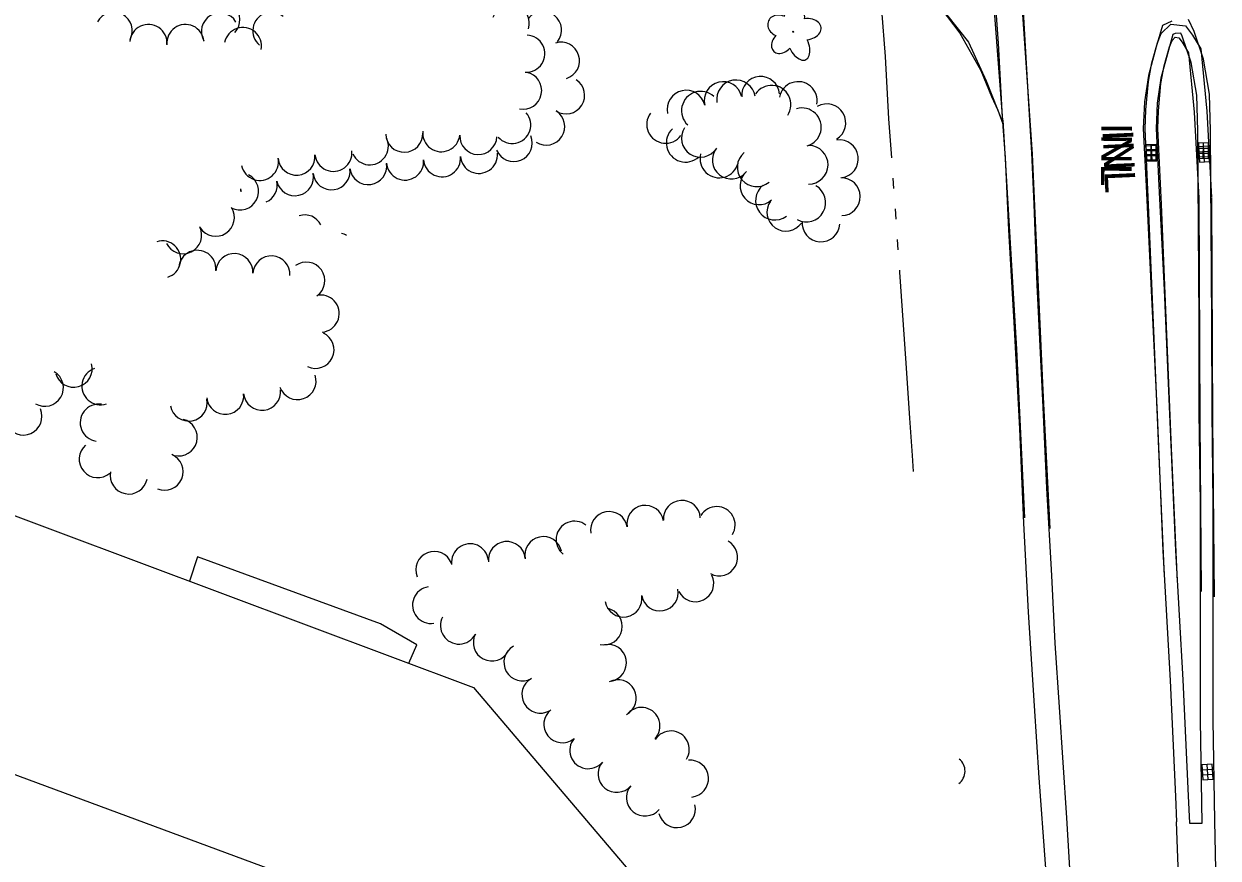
# Model space of a CAD drawing. Extents: x 588843 to 2552415, y 180129 to 269402.
# Drawn here: x 594526.1 to 594760.9, y 184202.5 to 184366.4 of the extents above; entities that cross this region are included whole.
import ezdxf

# ---------------------------------------------------------------- set-up
doc = ezdxf.new("R2010")
doc.units = 0
for name, color, linetype in [('E_BLD', 7, 'Continuous'), ('E_BLD_HvyDash', 7, 'Continuous'), ('E_DRN', 7, 'Continuous'), ('E_DRN_Text', 7, 'Continuous'), ('E_DWY', 7, 'Continuous'), ('E_LAND_TreeLine_P', 7, 'Continuous'), ('E_LAND_Vegetation', 7, 'Continuous'), ('E_RDWY', 7, 'Continuous'), ('E_RDWY_C_and_G', 7, 'Continuous'), ('E_RDWY_Gravel', 7, 'Continuous'), ('E_WTR_P', 7, 'Continuous')]:
    doc.layers.add(name, color=color, linetype=linetype)

# ---------------------------------------------------------------- blocks, each defined once
blk = doc.blocks.new('CULV2')
at = {"layer": 'E_DRN'}
blk.add_arc((19.7, 14.8), 24.6, 216.8699, 323.1301, dxfattribs=at)
blk = doc.blocks.new('INLO')
at = {"layer": 'E_DRN'}
for p, q in [((2, -4), (2, 0)), ((4, -4), (4, 0)), ((6, -2), (0, -2))]:
    blk.add_line(p, q, dxfattribs=at)
blk.add_lwpolyline([(0, -4), (6, -4), (6, 0), (0, 0), (0, -4)], close=True, dxfattribs=at)
blk = doc.blocks.new('INLT_57')
at = {"layer": 'E_DRN_Text'}
blk.add_text('INL', height=12, dxfattribs=at).set_placement((-11.03, -6))
blk = doc.blocks.new('INLO_3')
at = {"layer": 'E_DRN'}
for p, q in [((6.6, -13.1), (6.6, 0)), ((13.1, -13.1), (13.1, 0)), ((19.7, -6.6), (0, -6.6))]:
    blk.add_line(p, q, dxfattribs=at)
blk.add_lwpolyline([(0, -13.1), (19.7, -13.1), (19.7, 0), (0, 0)], close=True, dxfattribs=at)
blk = doc.blocks.new('INLT_35_1')
at = {"layer": 'E_DRN_Text'}
blk.add_text('INL', height=39.37, dxfattribs=at).set_placement((-36.2, -19.7))
blk = doc.blocks.new('DTRE_4')
at = {"layer": 'E_LAND_Vegetation'}
blk.add_circle((-0.6, 0), 0.601, dxfattribs=at)
for centre, major_axis, ratio in [((-6.1, 17.5), (4.5, -16.3), 0.782863), ((13.3, 9), (-17.3, -9.6), 0.691916), ((-19.3, 0.5), (16.2, -0.4), 0.832022), ((-8.2, -17.2), (5.9, 15.9), 0.716896), ((11.6, -12.2), (-16.4, 15), 0.560249)]:
    blk.add_ellipse(centre, major_axis=major_axis, ratio=ratio, start_param=1.570796, end_param=4.712389, dxfattribs=at)

msp = doc.modelspace()

# ---------------------------------------------------------------- linework, layer by layer
at = {"layer": 'E_BLD'}
msp.add_lwpolyline([(594420.1, 184278.97), (594499.27, 184279.14), (594614.5, 184236), (594658.94, 184183.75), (594623.49, 184153.78), (594588.64, 184195.04), (594495.27, 184229.58), (594420.94, 184229.53)], dxfattribs=at)
at = {"layer": 'E_BLD_HvyDash'}
msp.add_lwpolyline([(594601.78, 184240.76), (594603.37, 184244.37), (594596.24, 184248.49), (594560.24, 184261.69), (594558.67, 184256.91)], dxfattribs=at)
at = {"layer": 'E_DWY'}
for points in [[(594705.15, 184371.22), (594710.13, 184364.63), (594714.27, 184357.25), (594716.31, 184352.18), (594717.59, 184349.5), (594718.6, 184346.81)], [(594705.49, 184370.81), (594711.81, 184362.85), (594715.26, 184355.21), (594718.62, 184346.79)]]:
    msp.add_lwpolyline(points, dxfattribs=at)
at = {"layer": 'E_LAND_TreeLine_P'}
for centre, radius, start, end in [((594564.92, 184367.26), 3.65, 316.133, 136.133), ((594621.8, 184366.58), 3.65, 342.4708, 162.4708), ((594543.76, 184365.1), 3.65, 331.7689, 151.7689), ((594564.65, 184364.95), 3.65, 30.4425, 210.4425), ((594574.75, 184365.08), 3.65, 50.4008, 230.4008), ((594628.15, 184365.23), 3.65, 321.0664, 141.0664), ((594550.59, 184362.68), 3.65, 355.7817, 175.7817), ((594557.86, 184362.67), 3.65, 5.3264, 185.3264), ((594569.16, 184362.08), 3.65, 349.2247, 169.2247), ((594624.87, 184360.58), 3.65, 267.0492, 87.0492), ((594631.68, 184359.19), 3.65, 287.4187, 107.4187), ((594624.25, 184353.33), 3.65, 258.4608, 78.4608), ((594632.7, 184352.39), 3.65, 237.4429, 57.4429), ((594666.11, 184351.61), 3.79, 9.1138, 189.1138), ((594670.95, 184352.36), 3.73, 4.5335, 184.5335), ((594656.31, 184349.66), 3.73, 12.5538, 192.5538), ((594659.18, 184349.38), 3.79, 47.4652, 227.4652), ((594663.58, 184351.34), 3.73, 13.6215, 193.6215), ((594673.11, 184350.57), 3.79, 326.4767, 146.4767), ((594678.32, 184351.35), 3.73, 348.9898, 168.9898), ((594683.96, 184346.98), 3.73, 300.3428, 120.3428), ((594622.12, 184346.57), 3.65, 221.0284, 41.0284), ((594628.78, 184346.24), 3.65, 237.4429, 57.4429), ((594652.28, 184346.69), 3.73, 143.4962, 323.4962), ((594679.08, 184346.12), 3.79, 286.0356, 106.0356), ((594659.11, 184343.98), 3.73, 147.3123, 327.3123), ((594594.11, 184342.38), 3.65, 204.39, 24.39), ((594600.88, 184344.86), 3.65, 181.7142, 1.7142), ((594608.17, 184344.95), 3.65, 174.2035, 354.2035), ((594615.45, 184344.4), 3.65, 177.7177, 357.7177), ((594622.41, 184343.01), 3.65, 202.3977, 22.3977), ((594656.21, 184343.05), 3.79, 132.7665, 312.7665), ((594686.43, 184339.91), 3.73, 277.515, 97.515), ((594586.96, 184341.09), 3.65, 186.1991, 6.1991), ((594665.19, 184339.67), 3.73, 141.0218, 321.0218), ((594680.41, 184338.74), 3.79, 269.1313, 89.1313), ((594572.49, 184339.32), 3.65, 191.539, 11.539), ((594579.7, 184340.35), 3.65, 185.53, 5.53), ((594593.8, 184338.49), 3.65, 187.9927, 7.9927), ((594601.04, 184339.38), 3.65, 185.1549, 5.1549), ((594608.3, 184340.03), 3.65, 185.1549, 5.1549), ((594615.56, 184340.69), 3.65, 185.1549, 5.1549), ((594662.82, 184339.97), 3.79, 166.3835, 346.3835), ((594670.15, 184338.24), 3.79, 130.3402, 310.3402), ((594568.58, 184333.53), 3.65, 242.0823, 62.0823), ((594579.39, 184336.31), 3.65, 192.28, 12.28), ((594586.58, 184337.47), 3.65, 187.9927, 7.9927), ((594670.64, 184334.63), 3.73, 131.3108, 311.3108), ((594572.26, 184334.76), 3.65, 294.0526, 12.28), ((594673.73, 184331.69), 3.79, 127.1603, 307.1603), ((594679.96, 184331.3), 3.79, 241.0356, 61.0356), ((594686.81, 184332.47), 3.73, 271.196, 91.196), ((594572.26, 184334.76), 3.65, 192.28, 200.719), ((594565.13, 184333.27), 3.65, 3.7283, 10.0336), ((594563.84, 184328.34), 3.65, 212.9251, 32.9251), ((594675.92, 184329.43), 3.73, 144.9178, 324.9178), ((594581.28, 184325.24), 3.65, 28.0432, 106.7284), ((594682.81, 184327.34), 3.73, 176.0284, 356.0284), ((594557.4, 184324.91), 3.65, 206.2973, 26.2973), ((594587.67, 184321.73), 3.65, 59.0765, 75.6951), ((594553.3, 184320.14), 3.65, 287.1158, 107.1158), ((594560.2, 184318.29), 3.65, 354.9145, 174.9145), ((594567.47, 184317.65), 3.65, 356.415, 176.415), ((594574.76, 184317.19), 3.65, 356.415, 176.415), ((594581.61, 184315.96), 3.65, 305.3183, 125.3183), ((594584.45, 184309.5), 3.65, 275.0789, 95.0789), ((594583.43, 184302.37), 3.65, 244.678, 64.678), ((594535.88, 184298.66), 3.65, 195.5165, 15.5165), ((594530.22, 184294.93), 3.65, 239.3748, 59.3748), ((594541.15, 184295.23), 3.65, 108.911, 288.911), ((594579.9, 184296.23), 3.65, 198.9704, 18.9704), ((594572.93, 184294.14), 3.65, 186.294, 6.294), ((594558.51, 184292.02), 3.65, 190.8056, 10.8056), ((594565.68, 184293.34), 3.65, 186.294, 6.294), ((594526, 184289.27), 3.65, 204.0239, 24.0239), ((594540.81, 184288.05), 3.65, 81.7332, 261.7332), ((594556.54, 184285.16), 3.65, 256.0278, 76.0278), ((594540.62, 184280.9), 3.65, 130.7817, 310.7817), ((594553.76, 184278.41), 3.65, 247.3522, 67.3522), ((594546.73, 184277.68), 3.65, 168.4939, 348.4939), ((594648.29, 184268.17), 3.63, 9.7207, 189.7207), ((594655.47, 184269.15), 3.63, 3.6529, 183.6529), ((594662.31, 184267.94), 3.63, 329.1995, 149.1995), ((594634.37, 184265.07), 3.63, 51.847, 231.847), ((594641.14, 184266.95), 3.63, 9.7207, 189.7207), ((594613.81, 184260.62), 3.63, 6.4549, 186.4549), ((594621.05, 184261.06), 3.63, 5.7032, 185.7032), ((594628.23, 184262.03), 3.63, 12.1421, 192.1421), ((594662.8, 184261.58), 3.63, 241.4298, 61.4298), ((594606.78, 184259.11), 3.63, 21.8346, 201.8346), ((594658.12, 184256.48), 3.63, 206.0093, 26.0093), ((594606.14, 184252.21), 3.63, 98.8564, 278.8564), ((594651.13, 184254.69), 3.63, 190.5927, 10.5927), ((594643.98, 184253.48), 3.63, 189.262, 9.262), ((594611.64, 184248.17), 3.63, 152.264, 332.264), ((594640.11, 184248.01), 3.63, 258.8337, 78.8337), ((594618.09, 184244.85), 3.63, 152.8003, 332.8003), ((594624.11, 184240.93), 3.63, 119.18, 299.18), ((594640.93, 184240.84), 3.63, 280.6078, 100.6078), ((594627.65, 184234.6), 3.63, 119.18, 299.18), ((594642.88, 184233.92), 3.63, 297.601, 117.601), ((594631.96, 184228.78), 3.63, 128.2323, 308.2323), ((594647.53, 184228.46), 3.63, 316.4479, 136.4479), ((594653.3, 184223.84), 3.63, 327.4754, 147.4754), ((594637.06, 184223.67), 3.63, 139.9814, 319.9814), ((594657.08, 184218.1), 3.63, 274.957, 94.957), ((594642.62, 184219.02), 3.63, 140.2115, 320.2115), ((594648.2, 184214.37), 3.63, 140.2115, 320.2115), ((594654.5, 184212.1), 3.63, 193.2582, 13.2582)]:
    msp.add_arc(centre, radius, start, end, dxfattribs=at)
at = {"layer": 'E_RDWY'}
for points in [[(594710.96, 184459.76), (594716.14, 184459.19), (594724.35, 184340.84), (594726.41, 184294.37), (594727.8, 184267.26)], [(594739.21, 184085.43), (594738.2, 184102.3), (594736.89, 184122.49), (594735.67, 184141.79), (594734.36, 184160.83), (594733.47, 184174.41), (594732.22, 184192.67), (594731.13, 184210.37), (594729.69, 184232.13), (594728.88, 184244.69), (594728.2, 184258.03), (594727.19, 184275.19), (594726.5, 184291.1), (594725.31, 184315.13), (594724.72, 184331.01), (594724.24, 184341.12), (594723.62, 184351.82), (594722.52, 184371.23), (594720.87, 184392.75), (594720.08, 184401.84), (594718.64, 184421.55), (594717.31, 184440.3), (594716.19, 184459.27)], [(594760.83, 184086.85), (594760.9, 184108.95), (594760.77, 184128.36), (594760.74, 184149.12), (594760.67, 184171.59), (594760.67, 184190.71), (594760.25, 184209.79)], [(594756.93, 184087.04), (594755.96, 184115.3), (594755.24, 184139.28), (594754.49, 184162.03), (594753.73, 184183.16), (594752.95, 184202.54), (594752.73, 184209.62)]]:
    msp.add_lwpolyline(points, dxfattribs=at)
at = {"layer": 'E_RDWY_C_and_G'}
for points in [[(594751.78, 184366.98), (594749.93, 184366.1), (594748.71, 184361.94), (594747.2, 184356.31), (594746.39, 184351.12), (594746.19, 184345.85), (594746.76, 184334.51), (594747.76, 184314.06), (594748.88, 184289.63), (594750.03, 184262.84), (594751.46, 184237.4), (594752.49, 184214.58), (594752.73, 184209.62)], [(594760.25, 184209.79), (594759.94, 184229.57), (594759.93, 184246.22), (594759.95, 184247.7), (594759.95, 184272.17), (594759.7, 184290.15), (594759.65, 184308.06), (594759.53, 184326.37), (594759.42, 184345.48), (594759.18, 184352.65), (594758.02, 184359.49), (594756.17, 184364.94), (594755.08, 184367.3)], [(594749.24, 184282.93), (594747.24, 184330.86), (594746.56, 184345.82), (594746.66, 184349.52), (594747.18, 184355.08), (594747.88, 184358.79), (594749, 184362.71), (594749.7, 184364.57), (594751.58, 184366.41), (594754.49, 184366.07), (594755.89, 184364.23), (594757.49, 184361.56), (594758.68, 184349.27), (594759.58, 184332.33)], [(594751.73, 184283.04), (594749.74, 184330.97), (594749.07, 184345.84), (594749.16, 184349.37), (594749.66, 184354.73), (594750.31, 184358.22), (594751.37, 184361.93), (594751.84, 184363.17), (594752.48, 184363.79), (594753.15, 184363.71), (594753.81, 184362.83), (594755.05, 184360.76), (594756.18, 184349.08), (594757.09, 184332.19)], [(594757.09, 184332.19), (594757.29, 184288.44), (594757.59, 184254.86)], [(594759.59, 184332.21), (594759.79, 184288.46), (594760.1, 184253.81)], [(594750.38, 184257.86), (594749.24, 184282.92)], [(594752.93, 184256.8), (594751.73, 184283.04)]]:
    msp.add_lwpolyline(points, dxfattribs=at)
msp.add_lwpolyline([(594757.45, 184247.7), (594757.45, 184272.15), (594757.2, 184290.13), (594757.15, 184308.05), (594757.03, 184326.36), (594756.92, 184345.43), (594756.69, 184352.4), (594755.59, 184358.87), (594753.85, 184364.01), (594753.56, 184364.64), (594752.46, 184364.53), (594752.02, 184364.32), (594751.11, 184361.26), (594749.65, 184355.79), (594748.88, 184350.88), (594748.69, 184345.86), (594749.26, 184334.63), (594750.26, 184314.18), (594751.37, 184289.74), (594752.53, 184262.96), (594753.96, 184237.53), (594754.99, 184214.7), (594755.25, 184209.37), (594757.76, 184209.33), (594757.44, 184229.55), (594757.43, 184246.21), (594757.45, 184247.7)], close=True, dxfattribs=at)
at = {"layer": 'E_RDWY_Gravel'}
for points in [[(594718.58, 184347.5), (594715.37, 184389.59), (594712.84, 184438.02), (594710.96, 184459.76)], [(594735.55, 184085.39), (594734.31, 184102.76), (594733.06, 184120.26), (594731.84, 184137.28), (594730.3, 184156.92), (594728.89, 184176.48), (594726.96, 184201.32), (594725.69, 184218.24), (594724.78, 184232.39), (594723.63, 184250.83), (594722.73, 184268.28), (594721.92, 184286.82), (594720.87, 184306.62), (594719.75, 184325.97), (594719.07, 184340.18), (594718.51, 184348.04), (594717.72, 184362.67), (594716.48, 184380.09), (594715.64, 184393.07), (594714.69, 184408.68), (594713.51, 184422.39), (594712.41, 184438.43), (594711.42, 184449.03), (594711.26, 184450.7)], [(594718.58, 184347.5), (594721.27, 184302.5), (594722.81, 184269.34)]]:
    msp.add_lwpolyline(points, dxfattribs=at)
at = {"layer": 'E_WTR_P'}
for points in [[(594694.69, 184369.18), (594695.45, 184360.05), (594696.09, 184347.79), (594696.65, 184340.09)], [(594696.94, 184336.08), (594697.08, 184334.07)], [(594697.37, 184330.06), (594697.52, 184328.06)], [(594697.8, 184324.04), (594697.95, 184322.04)], [(594698.23, 184318.03), (594698.26, 184317.63), (594699.5, 184299.76), (594700.24, 184288.93)], [(594700.24, 184288.93), (594700.75, 184281.59), (594700.92, 184278.46)]]:
    msp.add_lwpolyline(points, dxfattribs=at)

# ---------------------------------------------------------------- block references
at = {"layer": 'E_DRN'}
for name, p, xscale, yscale, rotation in [('INLO', (594746.7, 184339.69), 0.5, 0.5000000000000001, 90.22904716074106), ('INLO_3', (594746.85, 184339.43), 0.15240030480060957, 0.15240030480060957, 92.5895018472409), ('INLO', (594759.03, 184343), 0.5, 0.5, -90.78493154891), ('INLO_3', (594759.05, 184342.39), 0.15240030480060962, 0.1524003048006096, -86.94113944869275), ('CULV2', (594709.9, 184217.13), 0.12198069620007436, 0.12198069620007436, 88.86511964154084), ('INLO', (594759.72, 184220.97), 0.49999999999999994, 0.5, -86.19461843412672)]:
    msp.add_blockref(name, p, dxfattribs=dict(at, xscale=xscale, yscale=yscale, rotation=rotation))
at = {"layer": 'E_DRN_Text'}
for name, p, xscale, yscale, rotation in [('INLT_57', (594740.92, 184341.47), 0.5000000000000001, 0.5, -90.36283032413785), ('INLT_35_1', (594741.42, 184340.13), 0.15240030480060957, 0.15240030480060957, -87.41049815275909)]:
    msp.add_blockref(name, p, dxfattribs=dict(at, xscale=xscale, yscale=yscale, rotation=rotation))
at = {"layer": 'E_LAND_Vegetation', "xscale": 0.1524003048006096, "yscale": 0.15240030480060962, "rotation": -22.11088937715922}
msp.add_blockref('DTRE_4', (594677.45, 184364.86), dxfattribs=at)

doc.saveas('drawing.dxf')
